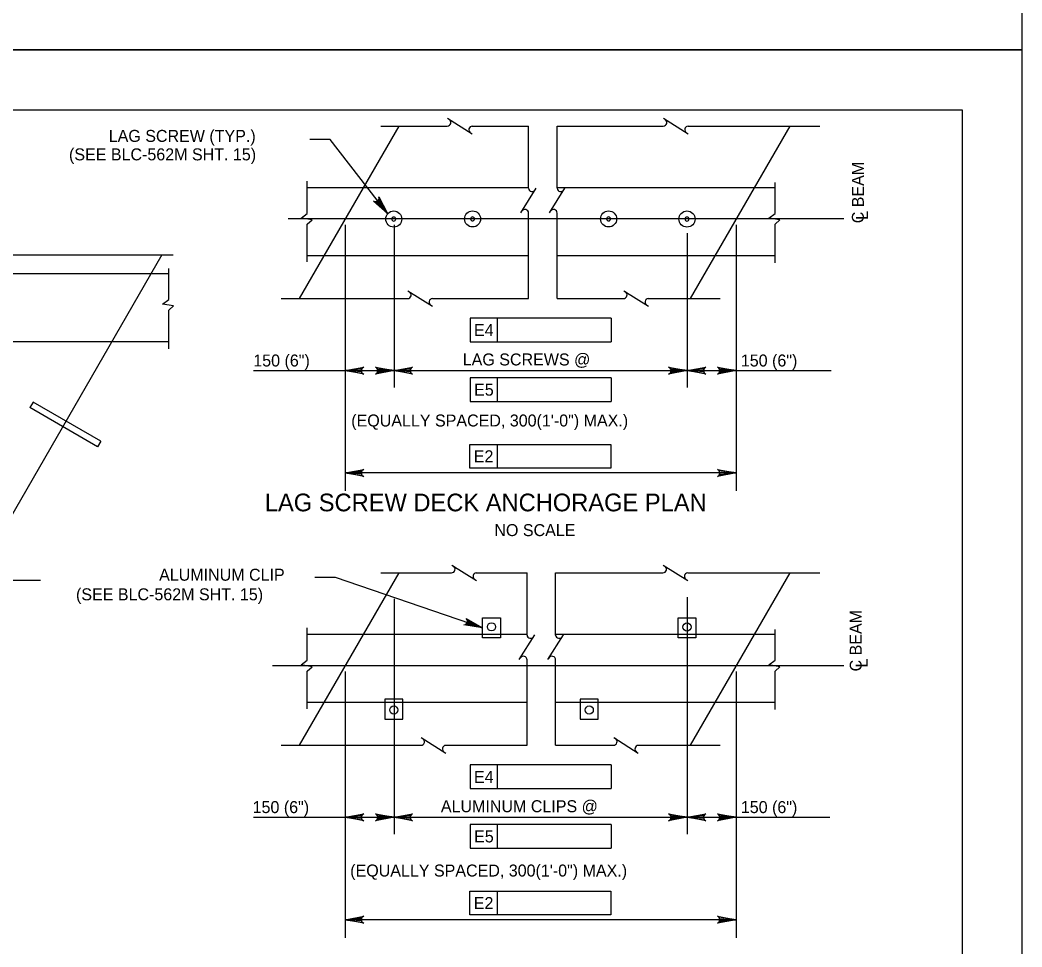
# Model space of a CAD drawing. Extents: x 638263 to 640360, y 293683 to 298655.
# Drawn here: x 639866.7 to 640117.5, y 296428.9 to 296661 of the extents above; entities that cross this region are included whole.
import ezdxf

# ---------------------------------------------------------------- set-up
doc = ezdxf.new("R2010")
doc.units = 0
for name, color, linetype in [('2', 7, 'Continuous'), ('3', 7, 'Continuous'), ('4', 7, 'Continuous'), ('8', 7, 'Continuous'), ('9', 7, 'Continuous'), ('PLT-BNDY', 7, 'Continuous')]:
    doc.layers.add(name, color=color, linetype=linetype)

# ---------------------------------------------------------------- blocks, each defined once
blk = doc.blocks.new('D')
at = {"layer": '3'}
for p, q in [((-0.48575, 0.574125), (-0.574125, 0.48575)), ((0.52325, -0.6115), (-0.574125, 0.48575)), ((0.6115, -0.52325), (-0.48575, 0.574125)), ((0.6115, -0.52325), (0.52325, -0.6115))]:
    blk.add_line(p, q, dxfattribs=at)
blk = doc.blocks.new('B')
at = {"layer": '3'}
blk.add_circle((0, 0), 0.16, dxfattribs=at)
for start, end in [(0, 180), (180, 0)]:
    blk.add_arc((0, 0), 0.0391, start, end, dxfattribs=at)

msp = doc.modelspace()

# ---------------------------------------------------------------- linework, layer by layer
at = {"layer": '2'}
for p, q in [((639316.46, 296638.46), (640102.46, 296638.46)), ((640102.46, 296638.46), (640102.46, 296074.46)), ((639961.52, 296634.41), (639936.56, 296591.23)), ((640059.35, 296634.41), (640034.39, 296591.23)), ((639902.21, 296602.15), (639831.73, 296480.22)), ((639961.52, 296522.58), (639936.56, 296479.4)), ((640059.35, 296522.58), (640034.39, 296479.4))]:
    msp.add_line(p, q, dxfattribs=at)
at = {"layer": '3'}
for p, q in [((639973.72, 296636.35), (639979.88, 296632.48)), ((640027.75, 296636.35), (640033.91, 296632.48)), ((639957.02, 296634.41), (639973.65, 296634.41)), ((639979.87, 296634.41), (639993.98, 296634.41)), ((639993.98, 296618.83), (639993.98, 296634.41)), ((640001.14, 296618.83), (640001.14, 296634.41)), ((640001.14, 296634.41), (640027.68, 296634.41)), ((640033.9, 296634.41), (640066.87, 296634.41)), ((639938.58, 296612.53), (639938.58, 296620.62)), ((639938.58, 296619.06), (639993.98, 296619.06)), ((639992.05, 296612.69), (639995.92, 296618.85)), ((639999.2, 296612.69), (640003.07, 296618.85)), ((640001.14, 296619.06), (640055.66, 296619.06)), ((640055.66, 296612.53), (640055.66, 296620.25)), ((639937.04, 296611.34), (639938.58, 296612.53)), ((639939.8, 296610.91), (639937.04, 296611.34)), ((639938.58, 296609.82), (639939.8, 296610.91)), ((639993.98, 296591.23), (639993.98, 296612.62)), ((640001.14, 296591.23), (640001.14, 296612.62)), ((640054.12, 296611.34), (640055.66, 296612.53)), ((640056.88, 296610.91), (640054.12, 296611.34)), ((640055.66, 296609.82), (640056.88, 296610.91)), ((639938.58, 296600.4), (639938.58, 296609.82)), ((640055.66, 296600.21), (640055.66, 296609.82)), ((639853, 296602.15), (639905.08, 296602.15)), ((639993.98, 296601.94), (639938.58, 296601.94)), ((640055.66, 296601.94), (640001.14, 296601.94)), ((639903.93, 296591), (639903.93, 296598.72)), ((639786.86, 296597.53), (639903.93, 296597.53)), ((639963.77, 296593.16), (639969.93, 296589.29)), ((640017.8, 296593.16), (640023.96, 296589.29)), ((639902.39, 296589.81), (639903.93, 296591)), ((639932.06, 296591.23), (639963.7, 296591.23)), ((639969.92, 296591.23), (639993.98, 296591.23)), ((640001.14, 296591.23), (640017.73, 296591.23)), ((640023.95, 296591.23), (640041.91, 296591.23)), ((639905.15, 296589.38), (639902.39, 296589.81)), ((639903.93, 296588.29), (639905.15, 296589.38)), ((639903.93, 296578.68), (639903.93, 296588.29)), ((639903.93, 296580.41), (639786.86, 296580.41)), ((639974.77, 296524.52), (639980.92, 296520.65)), ((640027.67, 296524.52), (640033.82, 296520.65)), ((639871.88, 296520.66), (639732.16, 296520.68)), ((639957.02, 296522.58), (639974.69, 296522.58)), ((639980.91, 296522.58), (639993.61, 296522.58)), ((639993.61, 296507.01), (639993.61, 296522.58)), ((640000.76, 296507.01), (640000.76, 296522.58)), ((640000.76, 296522.58), (640027.59, 296522.58)), ((640033.81, 296522.58), (640066.87, 296522.58)), ((639938.58, 296500.7), (639938.58, 296508.8)), ((640055.66, 296500.7), (640055.66, 296508.42)), ((639938.58, 296507.23), (639993.61, 296507.23)), ((639991.67, 296500.86), (639995.54, 296507.02)), ((639998.83, 296500.86), (640002.7, 296507.02)), ((640000.76, 296507.23), (640055.66, 296507.23)), ((639937.04, 296499.51), (639938.58, 296500.7)), ((639993.61, 296479.4), (639993.61, 296500.79)), ((640000.76, 296479.4), (640000.76, 296500.79)), ((640054.12, 296499.51), (640055.66, 296500.7)), ((639939.8, 296499.08), (639937.04, 296499.51)), ((639938.58, 296497.99), (639939.8, 296499.08)), ((639938.58, 296488.57), (639938.58, 296497.99)), ((640056.88, 296499.08), (640054.12, 296499.51)), ((640055.66, 296497.99), (640056.88, 296499.08)), ((640055.66, 296488.38), (640055.66, 296497.99)), ((639993.61, 296490.11), (639938.58, 296490.11)), ((640055.66, 296490.11), (640000.76, 296490.11)), ((639967.11, 296481.33), (639973.27, 296477.46)), ((640015.29, 296481.33), (640021.45, 296477.46)), ((639932.06, 296479.4), (639967.04, 296479.4)), ((639973.26, 296479.4), (639993.61, 296479.4)), ((640000.76, 296479.4), (640015.22, 296479.4)), ((640021.44, 296479.4), (640041.91, 296479.4))]:
    msp.add_line(p, q, dxfattribs=at)
for centre in [(639984.71, 296509.07), (640033.63, 296509.01), (639960.25, 296488.26), (640009.17, 296488.26)]:
    msp.add_circle(centre, 1.02, dxfattribs=at)
for centre, start, end in [((639973.65, 296635.32), 270, 60), ((640027.68, 296635.32), 270, 60), ((639979.95, 296633.51), 95.3286, 237.8672), ((640033.98, 296633.51), 95.3286, 237.8672), ((639994.89, 296618.92), 185.3286, 327.8672), ((640002.04, 296618.92), 185.3286, 327.8672), ((639993.07, 296612.62), 0, 150), ((640000.23, 296612.62), 0, 150), ((639963.7, 296592.14), 270, 60), ((639970, 296590.32), 95.3286, 237.8672), ((640017.73, 296592.14), 270, 60), ((640024.03, 296590.32), 95.3286, 237.8672), ((639974.69, 296523.49), 270, 60), ((640027.59, 296523.49), 270, 60), ((639980.99, 296521.68), 95.3286, 237.8672), ((640033.89, 296521.68), 95.3286, 237.8672), ((639994.51, 296507.09), 185.3286, 327.8672), ((640001.67, 296507.09), 185.3286, 327.8672), ((639992.7, 296500.79), 0, 150), ((639999.85, 296500.79), 0, 150), ((639967.04, 296480.31), 270, 60), ((640015.22, 296480.31), 270, 60), ((639973.34, 296478.49), 95.3286, 237.8672), ((640021.52, 296478.49), 95.3286, 237.8672)]:
    msp.add_arc(centre, 0.909, start, end, dxfattribs=at)
at = {"layer": '4'}
for p, q in [((639944.31, 296631.05), (639939.21, 296631.05)), ((640072.85, 296611.17), (639933.81, 296611.17)), ((639979.35, 296586.31), (639979.35, 296580.4)), ((639986.24, 296586.31), (639979.35, 296586.31)), ((640014.65, 296586.31), (639986.24, 296586.31)), ((639986.24, 296580.4), (639986.24, 296586.31)), ((640014.65, 296586.31), (640014.65, 296580.4)), ((639948.08, 296581.91), (639948.08, 296543.07)), ((640045.92, 296581.91), (640045.92, 296543.07)), ((639979.35, 296580.4), (640014.65, 296580.4)), ((639948.08, 296573.22), (639960.31, 296573.22)), ((640033.69, 296573.22), (640045.92, 296573.22)), ((639979.35, 296571.4), (639979.35, 296565.5)), ((639986.24, 296571.4), (639979.35, 296571.4)), ((639986.24, 296565.5), (639986.24, 296571.4)), ((640014.65, 296571.4), (639986.24, 296571.4)), ((640014.65, 296571.4), (640014.65, 296565.5)), ((639979.35, 296565.5), (640014.65, 296565.5)), ((639979.31, 296554.72), (639986.2, 296554.72)), ((639979.31, 296548.81), (639979.31, 296554.72)), ((639986.2, 296548.81), (639986.2, 296554.72)), ((639986.2, 296554.72), (640014.61, 296554.72)), ((640014.61, 296554.72), (640014.61, 296548.81)), ((640014.61, 296548.81), (639979.31, 296548.81)), ((640045.92, 296547.57), (639948.08, 296547.57)), ((639945.65, 296521.44), (639940.46, 296521.44)), ((640072.85, 296499.34), (639929.93, 296499.34)), ((639979.35, 296474.48), (639979.35, 296468.57)), ((639986.24, 296474.48), (639979.35, 296474.48)), ((639986.24, 296468.57), (639986.24, 296474.48)), ((640014.65, 296474.48), (639986.24, 296474.48)), ((640014.65, 296474.48), (640014.65, 296468.57)), ((639948.08, 296470.08), (639948.08, 296431.24)), ((639979.35, 296468.57), (640014.65, 296468.57)), ((640045.92, 296470.08), (640045.92, 296431.24)), ((639948.08, 296461.4), (639960.31, 296461.4)), ((640033.69, 296461.4), (640045.92, 296461.4)), ((639979.35, 296459.57), (639979.35, 296453.67)), ((639986.24, 296459.57), (639979.35, 296459.57)), ((640014.65, 296459.57), (639986.24, 296459.57)), ((639986.24, 296453.67), (639986.24, 296459.57)), ((640014.65, 296459.57), (640014.65, 296453.67)), ((639979.35, 296453.67), (640014.65, 296453.67)), ((639979.31, 296442.89), (639986.2, 296442.89)), ((639979.31, 296436.99), (639979.31, 296442.89)), ((639986.2, 296436.99), (639986.2, 296442.89)), ((639986.2, 296442.89), (640014.61, 296442.89)), ((640014.61, 296442.89), (640014.61, 296436.99)), ((640045.92, 296435.74), (639948.08, 296435.74)), ((640014.61, 296436.99), (639979.31, 296436.99))]:
    msp.add_line(p, q, dxfattribs=at)
for points in [[(639958.72, 296612.5), (639944.31, 296631.05)], [(639958.72, 296612.51), (639955.17, 296615.65), (639955.59, 296615.52), (639955.95, 296615.56), (639956.23, 296615.71), (639956.44, 296615.95), (639956.58, 296616.29), (639956.55, 296616.72), (639958.72, 296612.51), (639956.58, 296616.29), (639956.44, 296615.95), (639958.72, 296612.51), (639956.23, 296615.71), (639955.95, 296615.56), (639958.72, 296612.51), (639955.59, 296615.52)], [(639948.08, 296573.22), (639952.74, 296574.1), (639952.38, 296573.85), (639952.2, 296573.54), (639952.14, 296573.22), (639952.2, 296572.91), (639952.38, 296572.6), (639952.74, 296572.35), (639948.08, 296573.22), (639952.38, 296572.6), (639952.2, 296572.91), (639948.08, 296573.22), (639952.14, 296573.22), (639952.2, 296573.54), (639948.08, 296573.22), (639952.38, 296573.85)], [(639960.31, 296573.22), (639955.65, 296572.35), (639956.01, 296572.6), (639956.19, 296572.91), (639956.25, 296573.22), (639956.19, 296573.54), (639956.01, 296573.85), (639955.65, 296574.1), (639960.31, 296573.22), (639956.01, 296573.85), (639956.19, 296573.54), (639960.31, 296573.22), (639956.25, 296573.22), (639956.19, 296572.91), (639960.31, 296573.22), (639956.01, 296572.6)], [(639960.31, 296573.22), (639964.97, 296574.1), (639964.61, 296573.85), (639964.43, 296573.54), (639964.37, 296573.22), (639964.43, 296572.91), (639964.61, 296572.6), (639964.97, 296572.35), (639960.31, 296573.22), (639964.61, 296572.6), (639964.43, 296572.91), (639960.31, 296573.22), (639964.37, 296573.22), (639964.43, 296573.54), (639960.31, 296573.22), (639964.61, 296573.85)], [(640033.69, 296573.22), (640029.03, 296572.35), (640029.39, 296572.6), (640029.57, 296572.91), (640029.63, 296573.22), (640029.57, 296573.54), (640029.39, 296573.85), (640029.03, 296574.1), (640033.69, 296573.22), (640029.39, 296573.85), (640029.57, 296573.54), (640033.69, 296573.22), (640029.63, 296573.22), (640029.57, 296572.91), (640033.69, 296573.22), (640029.39, 296572.6)], [(640033.69, 296573.22), (640038.35, 296574.1), (640037.99, 296573.85), (640037.81, 296573.54), (640037.75, 296573.22), (640037.81, 296572.91), (640037.99, 296572.6), (640038.35, 296572.35), (640033.69, 296573.22), (640037.99, 296572.6), (640037.81, 296572.91), (640033.69, 296573.22), (640037.75, 296573.22), (640037.81, 296573.54), (640033.69, 296573.22), (640037.99, 296573.85)], [(640045.92, 296573.22), (640041.26, 296572.35), (640041.62, 296572.6), (640041.8, 296572.91), (640041.86, 296573.22), (640041.8, 296573.54), (640041.62, 296573.85), (640041.26, 296574.1), (640045.92, 296573.22), (640041.62, 296573.85), (640041.8, 296573.54), (640045.92, 296573.22), (640041.86, 296573.22), (640041.8, 296572.91), (640045.92, 296573.22), (640041.62, 296572.6)], [(639948.08, 296547.57), (639952.74, 296548.44), (639952.38, 296548.19), (639952.2, 296547.88), (639952.14, 296547.57), (639952.2, 296547.26), (639952.38, 296546.94), (639952.74, 296546.7), (639948.08, 296547.57), (639952.38, 296546.94), (639952.2, 296547.26), (639948.08, 296547.57), (639952.14, 296547.57), (639952.2, 296547.88), (639948.08, 296547.57), (639952.38, 296548.19)], [(640045.92, 296547.57), (640041.26, 296546.7), (640041.62, 296546.94), (640041.8, 296547.26), (640041.86, 296547.57), (640041.8, 296547.88), (640041.62, 296548.19), (640041.26, 296548.44), (640045.92, 296547.57), (640041.62, 296548.19), (640041.8, 296547.88), (640045.92, 296547.57), (640041.86, 296547.57), (640041.8, 296547.26), (640045.92, 296547.57), (640041.62, 296546.94)], [(639982.48, 296508.85), (639945.65, 296521.44)], [(639982.48, 296508.85), (639977.78, 296509.53), (639978.2, 296509.65), (639978.48, 296509.88), (639978.63, 296510.16), (639978.68, 296510.47), (639978.61, 296510.83), (639978.35, 296511.18), (639982.48, 296508.85), (639978.61, 296510.83), (639978.68, 296510.47), (639982.48, 296508.85), (639978.63, 296510.16), (639978.48, 296509.88), (639982.48, 296508.85), (639978.2, 296509.65)], [(639948.08, 296461.4), (639952.74, 296462.27), (639952.38, 296462.02), (639952.2, 296461.71), (639952.14, 296461.4), (639952.2, 296461.08), (639952.38, 296460.77), (639952.74, 296460.52), (639948.08, 296461.4), (639952.38, 296460.77), (639952.2, 296461.08), (639948.08, 296461.4), (639952.14, 296461.4), (639952.2, 296461.71), (639948.08, 296461.4), (639952.38, 296462.02)], [(639960.31, 296461.4), (639955.65, 296460.52), (639956.01, 296460.77), (639956.19, 296461.08), (639956.25, 296461.4), (639956.19, 296461.71), (639956.01, 296462.02), (639955.65, 296462.27), (639960.31, 296461.4), (639956.01, 296462.02), (639956.19, 296461.71), (639960.31, 296461.4), (639956.25, 296461.4), (639956.19, 296461.08), (639960.31, 296461.4), (639956.01, 296460.77)], [(639960.31, 296461.4), (639964.97, 296462.27), (639964.61, 296462.02), (639964.43, 296461.71), (639964.37, 296461.4), (639964.43, 296461.08), (639964.61, 296460.77), (639964.97, 296460.52), (639960.31, 296461.4), (639964.61, 296460.77), (639964.43, 296461.08), (639960.31, 296461.4), (639964.37, 296461.4), (639964.43, 296461.71), (639960.31, 296461.4), (639964.61, 296462.02)], [(640033.69, 296461.4), (640029.03, 296460.52), (640029.39, 296460.77), (640029.57, 296461.08), (640029.63, 296461.4), (640029.57, 296461.71), (640029.39, 296462.02), (640029.03, 296462.27), (640033.69, 296461.4), (640029.39, 296462.02), (640029.57, 296461.71), (640033.69, 296461.4), (640029.63, 296461.4), (640029.57, 296461.08), (640033.69, 296461.4), (640029.39, 296460.77)], [(640033.69, 296461.4), (640038.35, 296462.27), (640037.99, 296462.02), (640037.81, 296461.71), (640037.75, 296461.4), (640037.81, 296461.08), (640037.99, 296460.77), (640038.35, 296460.52), (640033.69, 296461.4), (640037.99, 296460.77), (640037.81, 296461.08), (640033.69, 296461.4), (640037.75, 296461.4), (640037.81, 296461.71), (640033.69, 296461.4), (640037.99, 296462.02)], [(640045.92, 296461.4), (640041.26, 296460.52), (640041.62, 296460.77), (640041.8, 296461.08), (640041.86, 296461.4), (640041.8, 296461.71), (640041.62, 296462.02), (640041.26, 296462.27), (640045.92, 296461.4), (640041.62, 296462.02), (640041.8, 296461.71), (640045.92, 296461.4), (640041.86, 296461.4), (640041.8, 296461.08), (640045.92, 296461.4), (640041.62, 296460.77)], [(639948.08, 296435.74), (639952.74, 296436.61), (639952.38, 296436.36), (639952.2, 296436.05), (639952.14, 296435.74), (639952.2, 296435.43), (639952.38, 296435.11), (639952.74, 296434.87), (639948.08, 296435.74), (639952.38, 296435.11), (639952.2, 296435.43), (639948.08, 296435.74), (639952.14, 296435.74), (639952.2, 296436.05), (639948.08, 296435.74), (639952.38, 296436.36)], [(640045.92, 296435.74), (640041.26, 296434.87), (640041.62, 296435.11), (640041.8, 296435.43), (640041.86, 296435.74), (640041.8, 296436.05), (640041.62, 296436.36), (640041.26, 296436.61), (640045.92, 296435.74), (640041.62, 296436.36), (640041.8, 296436.05), (640045.92, 296435.74), (640041.86, 296435.74), (640041.8, 296435.43), (640045.92, 296435.74), (640041.62, 296435.11)]]:
    msp.add_lwpolyline(points, dxfattribs=at)
msp.add_lwpolyline([(639982.48, 296508.85), (639982.37, 296508.91), (639982.35, 296508.86)], close=True, dxfattribs=at)
at = {"layer": '8'}
for p, q in [((639948.08, 296609.69), (639948.08, 296568.97)), ((639960.31, 296609.69), (639960.31, 296568.97)), ((640045.92, 296609.69), (640045.92, 296568.97)), ((640033.69, 296607.61), (640033.69, 296568.97)), ((639925.18, 296573.22), (639957.48, 296573.22)), ((639960.31, 296573.22), (640033.69, 296573.22)), ((640045.92, 296573.22), (640069.73, 296573.22)), ((639960.31, 296516.06), (639960.31, 296457.14)), ((640033.69, 296516.45), (640033.69, 296457.14)), ((640033.63, 296509.01), (640033.63, 296509.01)), ((640050.48, 296507.23), (640050.48, 296507.23)), ((639948.08, 296497.86), (639948.08, 296457.14)), ((640045.92, 296497.86), (640045.92, 296457.14)), ((639942.75, 296490.11), (639942.75, 296490.11)), ((639960.25, 296488.26), (639960.25, 296488.26)), ((640041.02, 296490.11), (640041.02, 296490.11)), ((639925.18, 296461.4), (639948.08, 296461.4)), ((639960.31, 296461.4), (640033.69, 296461.4)), ((640045.92, 296461.4), (640069.4, 296461.4))]:
    msp.add_line(p, q, dxfattribs=at)
at = {"layer": '9'}
for p, q in [((639982.48, 296511.35), (639986.94, 296511.35)), ((639982.48, 296506.34), (639982.48, 296511.35)), ((639986.94, 296511.35), (639986.94, 296506.34)), ((640031.39, 296511.29), (640035.86, 296511.29)), ((640031.39, 296506.29), (640031.39, 296511.29)), ((640035.86, 296511.29), (640035.86, 296506.29)), ((639986.94, 296506.34), (639982.48, 296506.34)), ((640035.86, 296506.29), (640031.39, 296506.29)), ((639958.02, 296490.99), (639958.02, 296485.98)), ((639962.49, 296490.99), (639958.02, 296490.99)), ((639962.49, 296485.98), (639962.49, 296490.99)), ((640006.93, 296490.99), (640006.93, 296485.98)), ((640011.4, 296490.99), (640006.93, 296490.99)), ((640011.4, 296485.98), (640011.4, 296490.99)), ((639958.02, 296485.98), (639962.49, 296485.98)), ((640006.93, 296485.98), (640011.4, 296485.98))]:
    msp.add_line(p, q, dxfattribs=at)
at = {"layer": 'PLT-BNDY'}
for points in [[(639276.46, 297247.46), (640117.46, 297247.46), (640117.46, 296653.46), (639276.46, 296653.46)], [(639276.46, 296653.46), (640117.46, 296653.46), (640117.46, 296059.46), (639276.46, 296059.46)]]:
    msp.add_lwpolyline(points, close=True, dxfattribs=at)

# ---------------------------------------------------------------- block references
at = {"layer": '4', "xscale": 12.59905511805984, "yscale": 12.599055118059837}
for p in [(639960.25, 296611.14), (639979.97, 296611.17), (640014.01, 296611.17), (640033.63, 296611.14)]:
    msp.add_blockref('B', p, dxfattribs=at)
at = {"layer": '4', "xscale": 12.59905511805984, "yscale": 12.599055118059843, "rotation": 14.970848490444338}
msp.add_blockref('D', (639877.78, 296559.9), dxfattribs=at)

# ---------------------------------------------------------------- texts
at = {"layer": '4'}
for s, height, p in [('LAG SCREW (TYP.)', 3, (639888.92, 296630.45)), ('(SEE BLC-562M SHT. 15)', 3, (639878.98, 296625.83)), ('E4', 3, (639980.33, 296581.83)), ('150 (6")', 3, (639925.1, 296574.23)), ('LAG SCREWS @', 3, (639977.51, 296574.49)), ('150 (6")', 3, (640047.11, 296574.23)), ('E5', 3, (639980.36, 296566.93)), ('(EQUALLY SPACED, 300(1\'-0") MAX.)', 3, (639949.61, 296559.21)), ('E2', 3, (639980.27, 296550.25)), ('LAG SCREW DECK ANCHORAGE PLAN', 4.4292, (639927.98, 296537.98)), ('NO SCALE', 3, (639985.43, 296531.77)), ('ALUMINUM CLIP', 3, (639901.53, 296520.6)), ('(SEE BLC-562M SHT. 15)', 3, (639880.73, 296515.7)), ('E4', 3, (639980.33, 296470)), ('150 (6")', 3, (639924.93, 296462.44)), ('ALUMINUM CLIPS @', 3, (639972.04, 296462.66)), ('150 (6")', 3, (640047.11, 296462.44)), ('E5', 3, (639980.36, 296455.1)), ('(EQUALLY SPACED, 300(1\'-0") MAX.)', 3, (639949.35, 296446.56)), ('E2', 3, (639980.27, 296438.42))]:
    msp.add_text(s, height=height, dxfattribs=at).set_placement(p)
for s, p in [('C BEAM', (640077.89, 296610.08)), ('L', (640078.95, 296610.93)), ('C BEAM', (640077.36, 296497.9)), ('L', (640078.82, 296498.88))]:
    msp.add_text(s, height=3, rotation=90, dxfattribs=at).set_placement(p)

doc.saveas('drawing.dxf')
